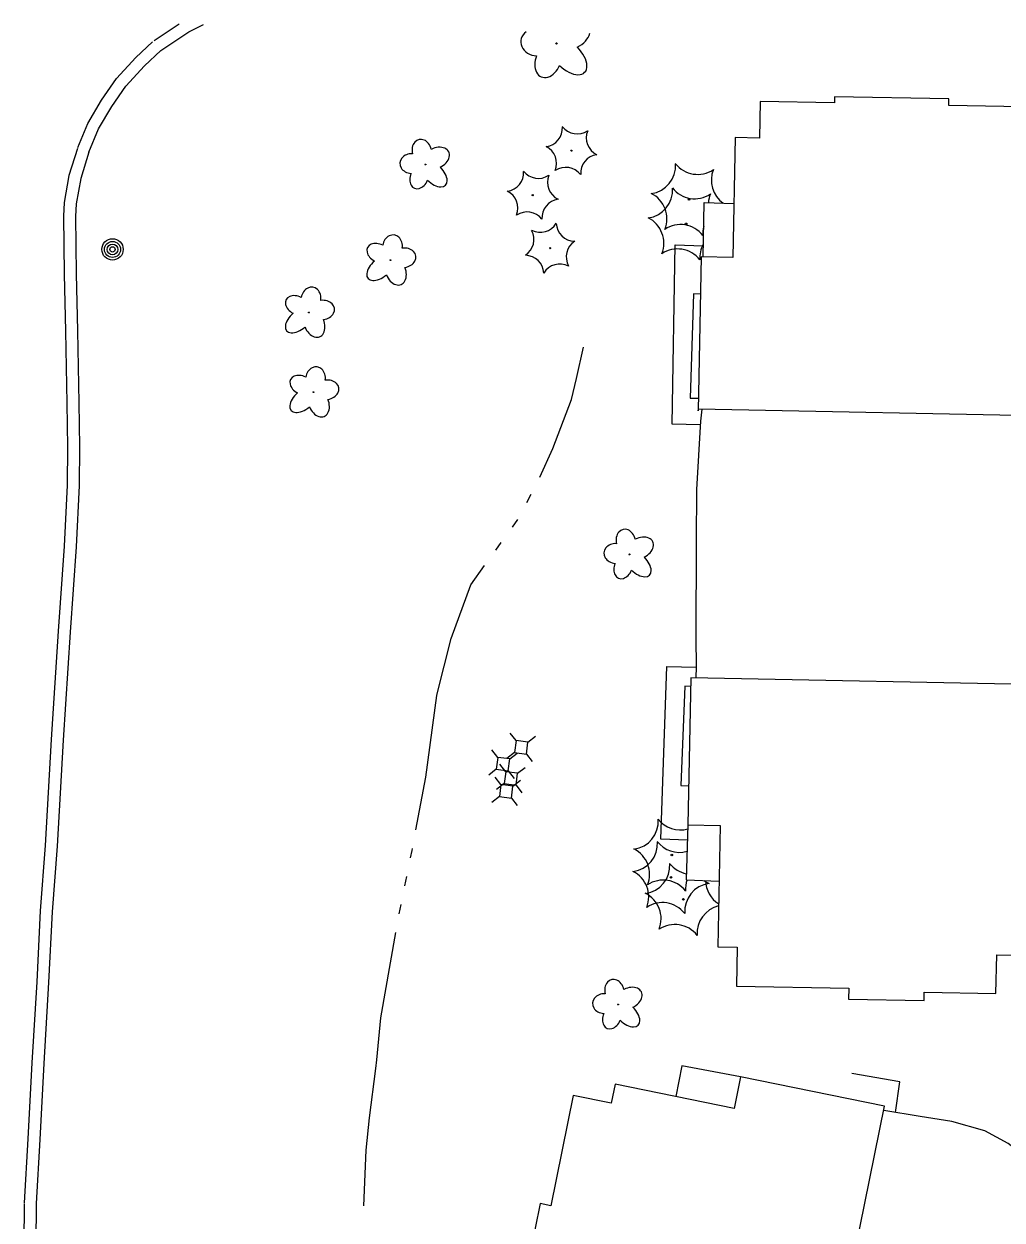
# Model space of a CAD drawing. Extents: x 588843 to 2552415, y 180129 to 269402.
# Drawn here: x 607228.2 to 607432.1, y 183979.3 to 184228.7 of the extents above; entities that cross this region are included whole.
import ezdxf

# ---------------------------------------------------------------- set-up
doc = ezdxf.new("R2010")
doc.units = 0
for name, color, linetype in [('E_BLD', 7, 'Continuous'), ('E_BLD_HvyDash', 7, 'Continuous'), ('E_DWY', 7, 'Continuous'), ('E_LAND_Vegetation', 7, 'Continuous'), ('E_MISCPROP', 7, 'Continuous'), ('E_PATH_Sidewalk', 7, 'Continuous'), ('E_RDWY_C_and_G', 7, 'Continuous'), ('E_UTL_AG_Bold', 7, 'Continuous'), ('E_WTR_P', 7, 'Continuous')]:
    doc.layers.add(name, color=color, linetype=linetype)

# ---------------------------------------------------------------- blocks, each defined once
blk = doc.blocks.new('POLE_2')
at = {"layer": 'E_MISCPROP'}
for radius in [14.6, 11, 7.32, 3.66]:
    blk.add_circle((0, 0), radius, dxfattribs=at)
blk = doc.blocks.new('PED_2')
at = {"layer": 'E_UTL_AG_Bold'}
for p, q in [((-8.2, 8.2), (-17.5, 17.5)), ((8.2, 8.2), (17.5, 17.5)), ((-8.2, -8.2), (-17.5, -17.5)), ((8.2, -8.2), (17.5, -17.5))]:
    blk.add_line(p, q, dxfattribs=at)
blk.add_lwpolyline([(-8.2, -8.2), (8.2, -8.2), (8.2, 8.2), (-8.2, 8.2)], close=True, dxfattribs=at)
blk = doc.blocks.new('DTRE_3')
at = {"layer": 'E_LAND_Vegetation'}
blk.add_circle((-0.6, 0), 0.601, dxfattribs=at)
for centre, major_axis, ratio in [((-6.1, 17.5), (4.5, -16.3), 0.782863), ((13.3, 9), (-17.3, -9.6), 0.691916), ((-19.3, 0.5), (16.2, -0.4), 0.832022), ((-8.2, -17.2), (5.9, 15.9), 0.716896), ((11.6, -12.2), (-16.4, 15), 0.560249)]:
    blk.add_ellipse(centre, major_axis=major_axis, ratio=ratio, start_param=1.570796, end_param=4.712389, dxfattribs=at)
blk = doc.blocks.new('CTRE_3')
at = {"layer": 'E_LAND_Vegetation'}
blk.add_circle((0, 0), 0.733, dxfattribs=at)
for centre, start, end in [((-39.3, 29.4), 280.2067, 5.9716), ((5.9, 49), 220.2113, 305.9762), ((45.4, 19.3), 160.2113, 245.9762), ((-45.4, -19.3), 340.2113, 65.9762), ((39.5, -29.6), 100.2511, 185.9272), ((-5.9, -49), 40.2113, 125.9762)]:
    blk.add_arc(centre, 25.8, start, end, dxfattribs=at)

msp = doc.modelspace()

# ---------------------------------------------------------------- linework, layer by layer
at = {"layer": 'E_BLD'}
for points in [[(607368.79, 184148.39), (607445.62, 184146.9), (607446.2, 184177.34), (607440.63, 184177.45), (607441.09, 184201.21), (607436.07, 184201.3), (607436.26, 184211.36), (607421.01, 184211.66), (607421.04, 184213.03), (607397.2, 184213.49), (607397.17, 184212.21), (607381.71, 184212.5), (607381.56, 184204.86), (607376.44, 184204.96), (607375.95, 184179.96), (607369.35, 184180.08), (607368.73, 184148.04), (607368.78, 184148.03)], [(607367.24, 184092.34), (607366.63, 184061.7), (607373.36, 184061.56), (607372.85, 184036.23), (607376.9, 184036.15), (607376.74, 184028.07), (607400.15, 184027.61), (607400.1, 184025.33), (607415.84, 184025.02), (607415.88, 184026.78), (607430.82, 184026.48), (607430.98, 184034.59), (607436.4, 184034.48), (607436.91, 184060.21), (607443.97, 184060.07), (607444.58, 184090.8)], [(607407.62, 184003.04), (607377.59, 184009.13), (607376.25, 184002.54), (607351.42, 184007.57), (607350.62, 184003.61), (607342.7, 184005.21), (607338.05, 183982.27), (607335.81, 183982.72), (607332.68, 183967.29), (607334.41, 183966.94), (607331.44, 183952.29), (607339.38, 183950.68), (607338.31, 183945.37), (607363.53, 183940.26), (607362.13, 183933.34), (607392.25, 183927.23)]]:
    msp.add_lwpolyline(points, close=True, dxfattribs=at)
at = {"layer": 'E_BLD_HvyDash'}
for points in [[(607369.79, 184180.07), (607370, 184191.44), (607376.17, 184191.21)], [(607366.63, 184061.7), (607366.24, 184050.19), (607373.13, 184049.95)], [(607377.59, 184009.13), (607365.32, 184011.4), (607364.11, 184005)]]:
    msp.add_lwpolyline(points, dxfattribs=at)
at = {"layer": 'E_DWY'}
for points in [[(607369.54, 184148.37), (607369.23, 184145.81), (607368.4, 184131.6), (607368.37, 184120.77), (607368.29, 184100.68), (607368.35, 184094.63), (607368.26, 184092.31)], [(607445.54, 183984.1), (607441.78, 183988), (607438.3, 183991.36), (607433.37, 183995.25), (607428.5, 183997.88), (607421.64, 183999.8), (607415.05, 184000.83), (607407.43, 184002.09)]]:
    msp.add_lwpolyline(points, dxfattribs=at)
at = {"layer": 'E_LAND_Vegetation'}
for centre, radius in [((607339.21, 184224.61), 0.128), ((607366.86, 184192.07), 0.167), ((607366.24, 184186.99), 0.167), ((607363.26, 184055.38), 0.167), ((607363.08, 184050.71), 0.167), ((607365.67, 184046.14), 0.167)]:
    msp.add_circle(centre, radius, dxfattribs=at)
for centre, radius, start, end in [((607358.15, 184199.13), 5.9, 278.0212, 3.7861), ((607368.64, 184203.2), 5.9, 218.0258, 303.7907), ((607377.4, 184196.09), 5.9, 158.0258, 234.4122), ((607357.52, 184194.05), 5.9, 278.0212, 3.7861), ((607356.33, 184188.04), 5.9, 338.0258, 63.7907), ((607368.02, 184198.12), 5.9, 218.0258, 303.7907), ((607376.77, 184191.01), 5.9, 158.0258, 176.1311), ((607355.7, 184182.96), 5.9, 338.0258, 63.7907), ((607365.08, 184180.93), 5.9, 38.0258, 123.7907), ((607375.62, 184184.95), 5.91, 165.415, 183.7417), ((607374.99, 184179.87), 5.91, 150.8409, 183.7417), ((607364.45, 184175.85), 5.9, 38.0258, 123.7907), ((607354.55, 184062.44), 5.9, 278.0212, 3.7861), ((607365.04, 184066.51), 5.9, 218.0258, 285.3091), ((607354.37, 184057.77), 5.9, 278.0212, 3.7861), ((607364.86, 184061.84), 5.9, 218.0258, 285.4959), ((607352.73, 184051.36), 5.9, 338.0258, 63.7907), ((607356.95, 184053.2), 5.9, 278.0212, 3.7861), ((607367.45, 184057.27), 5.9, 218.0258, 258.5903), ((607352.55, 184046.68), 5.9, 338.0258, 63.7907), ((607361.48, 184044.25), 5.9, 38.0258, 123.7907), ((607371.84, 184043.59), 5.91, 98.0656, 183.7417), ((607372.02, 184048.26), 5.91, 160.9949, 183.7417), ((607373.62, 184054.73), 5.9, 232.2658, 243.7907), ((607376.2, 184050.16), 5.9, 181.0352, 237.5107), ((607355.13, 184042.11), 5.9, 338.0258, 63.7907), ((607361.3, 184039.57), 5.9, 38.0258, 123.7907), ((607374.42, 184039.02), 5.91, 103.7323, 183.7417), ((607363.89, 184035), 5.9, 38.0258, 123.7907)]:
    msp.add_arc(centre, radius, start, end, dxfattribs=at)
for centre, major_axis, ratio, start_param, end_param in [((607335.23, 184224.87), (3.45, -0.22), 0.832022, 2.374161, 4.712389), ((607342.24, 184226.41), (-3.77, -1.91), 0.691916, 1.570796, 2.603093), ((607341.71, 184221.92), (-3.38, 3.34), 0.560249, 1.570796, 4.712389), ((607337.45, 184221), (1.39, 3.35), 0.716896, 1.570796, 4.712389)]:
    msp.add_ellipse(centre, major_axis=major_axis, ratio=ratio, start_param=start_param, end_param=end_param, dxfattribs=at)
at = {"layer": 'E_PATH_Sidewalk'}
for points in [[(607369.19, 184145.06), (607363.33, 184145.2), (607363.96, 184182.59), (607369.83, 184182.41)], [(607369.2, 184172.31), (607367.75, 184172.39), (607367.12, 184150.63), (607368.78, 184150.65)], [(607366.52, 184058.48), (607360.95, 184058.66), (607362.23, 184094.71), (607368.35, 184094.57)], [(607367.2, 184090.52), (607365.96, 184090.6), (607365.16, 184069.85), (607366.79, 184069.79)], [(607409.92, 184001.68), (607410.77, 184008.1), (607400.79, 184009.85)]]:
    msp.add_lwpolyline(points, dxfattribs=at)
at = {"layer": 'E_RDWY_C_and_G'}
for points in [[(607255.37, 184225.24), (607260.55, 184228.67)], [(607256.75, 184223.15), (607262.59, 184227.02), (607265.66, 184228.55)], [(607239.43, 184202.88), (607241.52, 184207.9), (607244.4, 184212.78), (607247.48, 184217.27), (607251.56, 184221.69), (607255.03, 184224.97)], [(607241.74, 184201.92), (607243.76, 184206.78), (607246.51, 184211.44), (607249.44, 184215.7), (607253.34, 184219.93), (607256.75, 184223.15)], [(607239.36, 184202.67), (607237.6, 184197.06), (607236.59, 184191.43), (607236.48, 184188.58), (607236.59, 184176.51), (607236.88, 184164.59), (607237.15, 184149.61), (607237.27, 184140.44)], [(607241.74, 184201.92), (607240.04, 184196.46), (607239.08, 184191.16), (607238.98, 184188.54), (607239.09, 184176.55), (607239.38, 184164.65), (607239.65, 184149.65), (607239.77, 184140.47)], [(607237.27, 184140.48), (607237.25, 184132.49), (607236.57, 184119.77), (607235.34, 184102.03), (607233.91, 184079.5), (607232.6, 184057.35)], [(607239.77, 184140.47), (607239.75, 184132.42), (607239.07, 184119.61), (607237.83, 184101.87), (607236.41, 184079.35), (607235.1, 184057.21)], [(607232.6, 184057.39), (607231.61, 184043.72), (607230.86, 184028.94), (607229.84, 184012.03), (607229.05, 183996.23), (607228.26, 183982.88)], [(607235.1, 184057.21), (607234.11, 184043.57), (607233.36, 184028.8), (607232.34, 184011.89), (607231.55, 183996.09), (607230.76, 183982.73)], [(607228.26, 183982.74), (607228.21, 183974.31), (607228.2, 183959.31), (607228.29, 183944.4), (607228.46, 183929.14), (607228.5, 183908.25), (607228.73, 183892.12)], [(607230.76, 183982.73), (607230.71, 183974.3), (607230.7, 183959.32), (607230.79, 183944.43), (607230.96, 183929.15), (607231, 183908.27), (607231.23, 183892.15)]]:
    msp.add_lwpolyline(points, dxfattribs=at)
at = {"layer": 'E_WTR_P'}
for points in [[(607335.74, 184134.15), (607338.47, 184140.17), (607342.37, 184150.36), (607343.41, 184154.71), (607344.83, 184161.29)], [(607333.05, 184128.85), (607333.96, 184130.61)], [(607330.03, 184123.75), (607331.19, 184125.36)], [(607326.55, 184118.94), (607327.71, 184120.54)], [(607314.36, 184089), (607317.25, 184100.5), (607321.38, 184111.75), (607324.23, 184115.72)], [(607309.92, 184060.63), (607311.95, 184071.63), (607314.26, 184088.61), (607314.36, 184089)], [(607308.81, 184054.79), (607309.12, 184056.32), (607309.2, 184056.73)], [(607307.62, 184048.97), (607308.01, 184050.91)], [(607306.42, 184043.15), (607306.82, 184045.09)], [(607301.56, 184010.84), (607301.8, 184012.7), (607302.62, 184021.45), (607304.62, 184032.89), (607305.71, 184039.25)], [(607299.08, 183982.25), (607299.52, 183993.87), (607300.26, 184000.57), (607301.56, 184010.84)]]:
    msp.add_lwpolyline(points, dxfattribs=at)

# ---------------------------------------------------------------- block references
at = {"layer": 'E_LAND_Vegetation'}
for name, p, xscale, yscale, rotation in [('CTRE_3', (607342.34, 184202.25), 0.15240030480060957, 0.15240030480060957, -2.1855189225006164), ('DTRE_3', (607311.98, 184199.36), 0.15240030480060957, 0.15240030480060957, -2.1855189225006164), ('CTRE_3', (607334.26, 184192.96), 0.15240030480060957, 0.15240030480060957, -2.1855189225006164), ('CTRE_3', (607337.88, 184181.91), 0.1524003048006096, 0.1524003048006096, -97.15525967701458), ('DTRE_3', (607304.59, 184179.31), 0.1524003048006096, 0.1524003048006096, -97.15525967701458), ('DTRE_3', (607287.61, 184168.42), 0.1524003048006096, 0.1524003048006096, -97.15525967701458), ('DTRE_3', (607288.54, 184151.8), 0.1524003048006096, 0.1524003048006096, -97.15525967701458), ('DTRE_3', (607354.51, 184118.06), 0.15240030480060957, 0.15240030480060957, -2.1855189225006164), ('DTRE_3', (607352.14, 184024.2), 0.15240030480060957, 0.15240030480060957, -2.1855189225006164)]:
    msp.add_blockref(name, p, dxfattribs=dict(at, xscale=xscale, yscale=yscale, rotation=rotation))
at = {"layer": 'E_MISCPROP', "xscale": 0.1524003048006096, "yscale": 0.15240030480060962, "rotation": -89.93094396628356}
msp.add_blockref('POLE_2', (607246.67, 184181.65), dxfattribs=at)
at = {"layer": 'E_UTL_AG_Bold', "xscale": 0.1524003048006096, "yscale": 0.1524003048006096, "rotation": -97.15525967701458}
for p in [(607331.87, 184077.84), (607328.07, 184074.34), (607329.71, 184071.35), (607328.73, 184068.66)]:
    msp.add_blockref('PED_2', p, dxfattribs=at)

doc.saveas('drawing.dxf')
